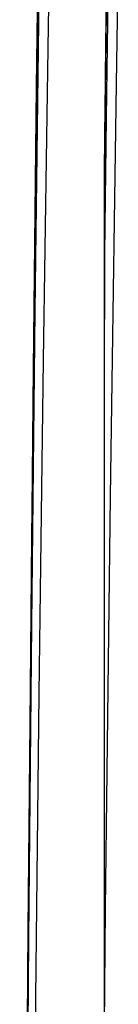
# Model space of a CAD drawing. Header units: metres. Extents: x 209747 to 209830, y 1182430 to 1182564.
# Tile 470 of 656: x 209752.411 to 209752.483, y 1182483.2294 to 1182483.9482. Entities that reach past the tile are written whole.
import ezdxf

# ---------------------------------------------------------------- set-up
doc = ezdxf.new("R2010")
doc.units = ezdxf.units.M
doc.header["$MEASUREMENT"] = 0
doc.linetypes.add('DGN Style 2', pattern=[15.036391, 9.021834, -6.014556])
doc.layers.get('0').update_dxf_attribs({"color": 254})

# ---------------------------------------------------------------- blocks, each defined once
blk = doc.blocks.new('*U2')
at = {"color": 40, "linetype": 'Continuous'}
for p, q in [((1.57743, -15.03061), (1.57616, -15.13084)), ((1.57616, -15.13084), (1.57498, -15.23105)), ((1.57498, -15.23105), (1.575, -15.328)), ((1.575, -15.328), (1.575, -15.42849)), ((1.575, -15.42849), (1.575, -15.529)), ((1.575, -15.529), (1.575, -15.62951)), ((1.575, -15.62951), (1.575, -15.73005)), ((1.575, -15.73005), (1.575, -15.83058)), ((1.575, -15.83058), (1.575, -15.93115))]:
    blk.add_line(p, q, dxfattribs=at)
blk = doc.blocks.new('*U3')
at = {"color": 40, "linetype": 'Continuous'}
for p, q in [((1.5773, -15.04045), (1.57605, -15.13953)), ((1.57605, -15.13953), (1.57498, -15.23836)), ((1.57498, -15.23836), (1.575, -15.33481)), ((1.575, -15.33481), (1.575, -15.43446)), ((1.575, -15.43446), (1.575, -15.53408)), ((1.575, -15.53408), (1.575, -15.63367)), ((1.575, -15.63367), (1.575, -15.73323)), ((1.575, -15.73323), (1.575, -15.83276))]:
    blk.add_line(p, q, dxfattribs=at)
blk = doc.blocks.new('*U4')
at = {"color": 40, "linetype": 'Continuous'}
for p, q in [((1.57656, -15.09821), (1.57536, -15.19731)), ((1.57536, -15.19731), (1.575, -15.29443)), ((1.575, -15.29443), (1.575, -15.39302)), ((1.575, -15.39302), (1.575, -15.49271)), ((1.575, -15.49271), (1.575, -15.59237)), ((1.575, -15.59237), (1.575, -15.69199)), ((1.575, -15.69199), (1.575, -15.79158)), ((1.575, -15.79158), (1.575, -15.89114))]:
    blk.add_line(p, q, dxfattribs=at)
blk = doc.blocks.new('*U5')
at = {"color": 40, "linetype": 'Continuous'}
for p, q in [((1.57754, -15.02312), (1.57628, -15.12202)), ((1.57628, -15.12202), (1.57509, -15.22092)), ((1.57509, -15.22092), (1.575, -15.3171)), ((1.575, -15.3171), (1.575, -15.41616)), ((1.575, -15.41616), (1.575, -15.51555)), ((1.575, -15.51555), (1.575, -15.61492)), ((1.575, -15.61492), (1.575, -15.71427)), ((1.575, -15.71427), (1.575, -15.8136)), ((1.575, -15.8136), (1.575, -15.91292))]:
    blk.add_line(p, q, dxfattribs=at)
blk = doc.blocks.new('*U6')
at = {"color": 40, "linetype": 'Continuous'}
for p, q in [((1.5768, -15.07991), (1.57559, -15.17891)), ((1.57559, -15.17891), (1.57499, -15.27642)), ((1.57499, -15.27642), (1.575, -15.37403)), ((1.575, -15.37403), (1.575, -15.47347)), ((1.575, -15.47347), (1.575, -15.57289)), ((1.575, -15.57289), (1.575, -15.67229)), ((1.575, -15.67229), (1.575, -15.77167)), ((1.575, -15.77167), (1.575, -15.87105))]:
    blk.add_line(p, q, dxfattribs=at)
blk = doc.blocks.new('*U7')
at = {"color": 40, "linetype": 'Continuous'}
for p, q in [((1.57661, -15.10748), (1.57539, -15.20649)), ((1.57539, -15.20649), (1.575, -15.30351)), ((1.575, -15.30351), (1.575, -15.40179)), ((1.575, -15.40179), (1.575, -15.50131)), ((1.575, -15.50131), (1.575, -15.6008)), ((1.575, -15.6008), (1.575, -15.70027)), ((1.575, -15.70027), (1.575, -15.79972)), ((1.575, -15.79972), (1.575, -15.89916))]:
    blk.add_line(p, q, dxfattribs=at)
blk = doc.blocks.new('*U8')
at = {"color": 40, "linetype": 'Continuous'}
for p, q in [((1.57788, -15.08538), (1.57655, -15.18439)), ((1.57655, -15.18439), (1.57532, -15.2834)), ((1.57532, -15.2834), (1.575, -15.38014)), ((1.575, -15.38014), (1.575, -15.47866)), ((1.575, -15.47866), (1.575, -15.57818)), ((1.575, -15.57818), (1.575, -15.67768)), ((1.575, -15.67768), (1.575, -15.77716)), ((1.575, -15.77716), (1.575, -15.87662))]:
    blk.add_line(p, q, dxfattribs=at)
blk = doc.blocks.new('*U9')
at = {"color": 40, "linetype": 'Continuous'}
for p, q in [((1.5854, -15.05944), (1.5838, -15.15979)), ((1.5838, -15.15979), (1.58229, -15.26014)), ((1.58229, -15.26014), (1.58086, -15.3605)), ((1.58086, -15.3605), (1.57951, -15.46086)), ((1.57951, -15.46086), (1.57822, -15.56123)), ((1.57822, -15.56123), (1.57702, -15.66161)), ((1.57702, -15.66161), (1.57588, -15.76199)), ((1.57588, -15.76199), (1.57499, -15.86192))]:
    blk.add_line(p, q, dxfattribs=at)
blk = doc.blocks.new('ATTEMP')
at = {"color": 5, "linetype": 'Continuous', "flags": 128}
for points in [[(-8.96516, -18.04543), (-8.96501, -17.80139), (-8.96467, -17.55731), (-8.96412, -17.31321), (-8.96334, -17.06911), (-8.96231, -16.82502), (-8.96098, -16.58095), (-8.95934, -16.33692), (-8.95737, -16.09292), (-8.95502, -15.84898), (-8.95228, -15.6051), (-8.94912, -15.36129), (-8.9455, -15.11755), (-8.9414, -14.87389)], [(-8.96637, -18.05759), (-8.96651, -17.83241), (-8.96654, -17.60657), (-8.96644, -17.38016), (-8.96617, -17.15324), (-8.96572, -16.92586), (-8.96506, -16.69808), (-8.96417, -16.46995), (-8.96302, -16.24151), (-8.96157, -16.0128), (-8.9598, -15.78387), (-8.95768, -15.55473), (-8.95517, -15.32543), (-8.95223, -15.09599)], [(-8.96635, -18.07552), (-8.96651, -17.86007), (-8.96656, -17.6459), (-8.9665, -17.43301), (-8.9663, -17.22067), (-8.96597, -17.00727), (-8.96546, -16.79288), (-8.96477, -16.57761), (-8.96387, -16.36156), (-8.96274, -16.1448), (-8.96135, -15.92742), (-8.95967, -15.70949), (-8.95769, -15.49106), (-8.95536, -15.27219), (-8.95266, -15.05293)], [(-8.96635, -18.07552), (-8.96651, -17.86007), (-8.96656, -17.6459), (-8.9665, -17.43301), (-8.96631, -17.22142), (-8.96597, -17.01112), (-8.96549, -16.80211), (-8.96483, -16.59442), (-8.964, -16.38803), (-8.96296, -16.18295), (-8.96172, -15.97918), (-8.96025, -15.77632), (-8.95852, -15.57254), (-8.95651, -15.36775), (-8.95419, -15.16206), (-8.95153, -14.95557)], [(-8.96635, -18.07552), (-8.96651, -17.86007), (-8.96656, -17.6459), (-8.9665, -17.43301), (-8.96631, -17.22142), (-8.96597, -17.01112), (-8.96549, -16.80211), (-8.96483, -16.59442), (-8.964, -16.38803), (-8.96296, -16.18295), (-8.96172, -15.97918), (-8.96026, -15.77674), (-8.95855, -15.57561), (-8.95659, -15.37581), (-8.95437, -15.17734), (-8.95187, -14.98019)], [(-8.96635, -18.07552), (-8.96651, -17.86007), (-8.96656, -17.6459), (-8.9665, -17.43301), (-8.96631, -17.22142), (-8.96597, -17.01112), (-8.96549, -16.80211), (-8.96483, -16.59442), (-8.964, -16.38803), (-8.96296, -16.18295), (-8.96172, -15.97918), (-8.96026, -15.77674), (-8.95855, -15.57561), (-8.95659, -15.37581), (-8.95437, -15.17734), (-8.95187, -14.98019)], [(-8.96635, -18.07552), (-8.96651, -17.86007), (-8.96656, -17.6459), (-8.9665, -17.43301), (-8.96631, -17.22142), (-8.96597, -17.01112), (-8.96549, -16.80211), (-8.96483, -16.59442), (-8.964, -16.38803), (-8.96296, -16.18295), (-8.96172, -15.97918), (-8.96026, -15.77674), (-8.95855, -15.57561), (-8.95659, -15.37581), (-8.95437, -15.17734), (-8.95187, -14.98019)], [(-8.96635, -18.07552), (-8.96651, -17.86007), (-8.96656, -17.6459), (-8.9665, -17.43301), (-8.96631, -17.22142), (-8.96597, -17.01112), (-8.96549, -16.80211), (-8.96483, -16.59442), (-8.964, -16.38803), (-8.96296, -16.18295), (-8.96172, -15.97918), (-8.96026, -15.77674), (-8.95855, -15.57561), (-8.95659, -15.37581), (-8.95437, -15.17734), (-8.95187, -14.98019)]]:
    blk.add_lwpolyline(points, dxfattribs=at)
at = {"color": 3, "linetype": 'Continuous'}
for name in ['*U9', '*U8', '*U7', '*U6', '*U3', '*U4', '*U5', '*U2']:
    blk.add_blockref(name, (-10.48, 0), dxfattribs=at)

msp = doc.modelspace()

# ---------------------------------------------------------------- block references
at = {"color": 1, "linetype": 'DGN Style 2'}
msp.add_blockref('ATTEMP', (209761.37756, 1182499.06107), dxfattribs=at)

doc.saveas('drawing.dxf')
